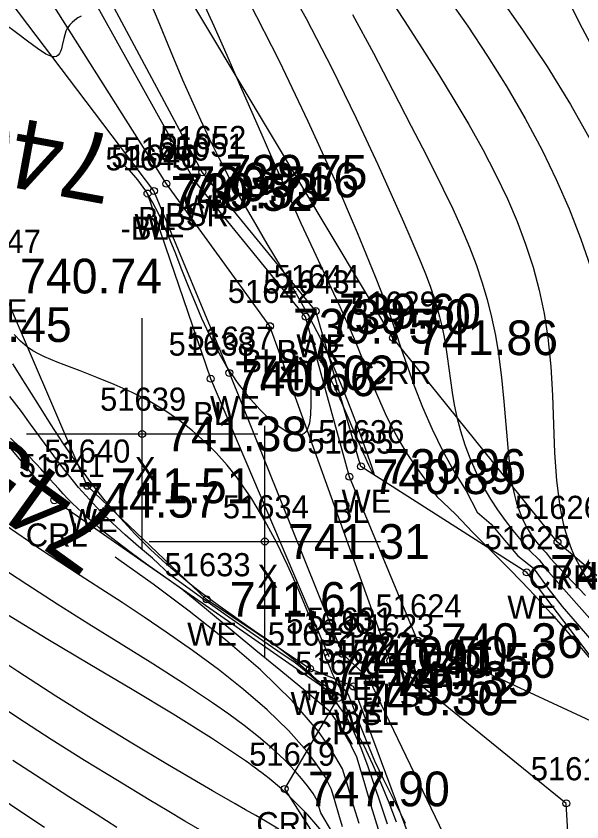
# Model space of a CAD drawing. Extents: x 1378535 to 1380697, y 997729 to 1000024.
# Drawn here: x 1379882.87 to 1379907.32, y 998852.85 to 998887.65 of the extents above; entities that cross this region are included whole.
import ezdxf

# ---------------------------------------------------------------- set-up
doc = ezdxf.new("R2010")
doc.units = 0
for name, color, linetype in [('RD_DTM_BkLn1', 7, 'Continuous'), ('RD_DTM_BkLn2', 7, 'Continuous'), ('RD_DTM_BkLn_txCode', 7, 'Continuous'), ('RD_DTM_Major1', 7, 'Continuous'), ('RD_DTM_Major1_Lbl', 7, 'Continuous'), ('RD_DTM_Minor1', 7, 'Continuous'), ('RD_EX_H2O', 7, 'Continuous'), ('RD_EX_H2O_txCode', 7, 'Continuous'), ('RD_EX_Misc', 7, 'Continuous'), ('RD_EX_Misc_txCode', 7, 'Continuous'), ('RD_EX_TX_H2O_ELEV', 7, 'Continuous'), ('RD_EX_TX_Misc_ELEV', 7, 'Continuous'), ('RD_SMD_Locator', 7, 'Continuous')]:
    doc.layers.add(name, color=color, linetype=linetype)

msp = doc.modelspace()

# ---------------------------------------------------------------- linework, layer by layer
at = {"layer": 'RD_DTM_BkLn1'}
for points in [[(1380069.494, 998763.848), (1380063.849, 998771.801), (1380055.685, 998789.009), (1380046.97, 998791.391), (1380041.083, 998789.113), (1380026.367, 998796.632), (1380010.681, 998805.255), (1379998.761, 998803.758), (1379975.745, 998804.783), (1379927.549, 998831.825), (1379913.976, 998838.724), (1379907.176, 998844.661), (1379906.64, 998853.643), (1379899.037, 998859.818), (1379893.834, 998874.259), (1379889.362, 998880.409), (1379879.396, 998896.13), (1379864.401, 998911.924), (1379857.767, 998920.384), (1379839.603, 998931.53), (1379815.916, 998947.525), (1379774.763, 998980.586), (1379757.71, 998996.541), (1379750.233, 999010.437)], [(1379896.393, 998859.973), (1379891.276, 998871.986), (1379888.547, 998879.988)]]:
    msp.add_lwpolyline(points, dxfattribs=at)
at = {"layer": 'RD_DTM_BkLn2'}
for points in [[(1380068.669, 998773.353), (1380055.416, 998791.262), (1380046.405, 998792.892), (1380040.759, 998790.306), (1380029.119, 998801.125), (1380010.691, 998809.061), (1379998.75, 998804.999), (1379976.167, 998807.09), (1379928.643, 998833.57), (1379917.605, 998843.988), (1379907.907, 998846.129), (1379909.914, 998856.179), (1379900.219, 998860.675), (1379897.268, 998867.755), (1379895.377, 998874.668), (1379890.561, 998880.572), (1379881.005, 998897.711), (1379867.047, 998914.158), (1379841.508, 998933.617), (1379816.848, 998950.286), (1379776.874, 998982.461), (1379760.159, 998998.029), (1379755.456, 999017.171)], [(1380079.28, 998746.894), (1380064.652, 998760.82), (1380056.238, 998766.854), (1380048.323, 998775.295), (1380040.023, 998781.877), (1380038.299, 998783.41), (1380023.024, 998795.05), (1380008.825, 998801.508), (1379998.414, 998801.494), (1379975.099, 998802.38), (1379926.598, 998830), (1379913.62, 998838.305), (1379906.017, 998842.599), (1379898.104, 998859.034), (1379896.968, 998860.105), (1379892.086, 998872.241), (1379888.823, 998880.103), (1379877.516, 998895.016), (1379862.887, 998910.551), (1379839.307, 998931.091), (1379814.312, 998944.238), (1379771.727, 998979.433), (1379755.659, 998994.851), (1379748.702, 999008.829)]]:
    msp.add_lwpolyline(points, dxfattribs=at)
at = {"layer": 'RD_DTM_Major1'}
for points in [[(1379888.448, 998888.793), (1379888.991, 998887.477), (1379889.526, 998886.175), (1379890.062, 998884.904), (1379890.444, 998884.029), (1379890.833, 998883.172), (1379891.231, 998882.33), (1379891.644, 998881.497), (1379892.074, 998880.67), (1379892.524, 998879.845), (1379893.105, 998878.832), (1379893.707, 998877.814), (1379894.317, 998876.79), (1379894.919, 998875.758), (1379895.499, 998874.717), (1379896.043, 998873.668), (1379896.521, 998872.648), (1379896.949, 998871.65), (1379897.324, 998870.705), (1379897.646, 998869.844), (1379897.912, 998869.098), (1379898.234, 998868.169), (1379898.312, 998867.942), (1379898.33, 998867.885), (1379898.34, 998867.849), (1379898.341, 998867.834), (1379898.331, 998867.84), (1379898.314, 998867.866), (1379898.289, 998867.91), (1379898.215, 998868.049), (1379898.168, 998868.144), (1379898.115, 998868.254), (1379898.041, 998868.413), (1379897.959, 998868.593), (1379897.869, 998868.793), (1379897.773, 998869.012), (1379897.67, 998869.248), (1379897.562, 998869.498), (1379897.258, 998870.206), (1379896.94, 998870.942), (1379896.623, 998871.644), (1379896.324, 998872.25), (1379896.062, 998872.7), (1379895.852, 998872.931), (1379895.772, 998872.948), (1379895.708, 998872.903), (1379895.659, 998872.802), (1379895.624, 998872.651), (1379895.601, 998872.458), (1379895.589, 998872.23), (1379895.59, 998871.812), (1379895.601, 998871.355), (1379895.608, 998870.89), (1379895.594, 998870.45), (1379895.546, 998870.069), (1379895.448, 998869.779), (1379895.385, 998869.687), (1379895.31, 998869.619), (1379895.224, 998869.573), (1379895.127, 998869.549), (1379895.021, 998869.546), (1379894.905, 998869.562), (1379894.581, 998869.687), (1379894.216, 998869.918), (1379893.822, 998870.241), (1379893.412, 998870.643), (1379892.997, 998871.108), (1379892.587, 998871.623), (1379892.48, 998871.768), (1379892.373, 998871.917), (1379892.269, 998872.067), (1379892.166, 998872.22), (1379892.064, 998872.375), (1379891.965, 998872.533), (1379891.581, 998873.195), (1379891.225, 998873.886), (1379890.895, 998874.597), (1379890.585, 998875.319), (1379890.29, 998876.045), (1379890.006, 998876.767), (1379889.768, 998877.377), (1379889.529, 998877.972), (1379889.286, 998878.547), (1379889.033, 998879.097), (1379888.764, 998879.616), (1379888.476, 998880.099), (1379888.135, 998880.577), (1379887.761, 998880.999), (1379887.519, 998881.209)], [(1379898.88, 998888.619), (1379899.664, 998887.425), (1379900.414, 998886.252), (1379901.113, 998885.142), (1379901.786, 998884.05), (1379902.426, 998882.969), (1379903.03, 998881.896), (1379903.589, 998880.826), (1379904.1, 998879.754), (1379904.515, 998878.781), (1379904.883, 998877.801), (1379905.203, 998876.811), (1379905.472, 998875.812), (1379905.688, 998874.799), (1379905.849, 998873.773), (1379905.972, 998872.52), (1379906.042, 998871.26), (1379906.087, 998870.008), (1379906.136, 998868.782), (1379906.218, 998867.595), (1379906.362, 998866.465), (1379906.431, 998866.093), (1379906.513, 998865.729), (1379906.609, 998865.369), (1379906.721, 998865.013), (1379906.851, 998864.659), (1379907.001, 998864.305), (1379907.545, 998863.284)], [(1379897.687, 998852.774), (1379897.454, 998853.556), (1379897.22, 998854.343), (1379896.975, 998855.135), (1379896.502, 998855.938), (1379895.934, 998856.751), (1379894.792, 998858.082), (1379893.429, 998859.411), (1379891.921, 998860.711), (1379890.347, 998861.955), (1379888.786, 998863.116), (1379887.314, 998864.166), (1379887.146, 998864.285)], [(1379893.205, 998851.124), (1379893.141, 998851.161), (1379892.401, 998851.584), (1379891.66, 998852.01), (1379890.915, 998852.443), (1379890.162, 998852.884), (1379889.396, 998853.336), (1379888.613, 998853.803), (1379887.243, 998854.631), (1379885.83, 998855.501), (1379884.39, 998856.407), (1379882.939, 998857.342), (1379881.494, 998858.301)]]:
    msp.add_lwpolyline(points, dxfattribs=at)
at = {"layer": 'RD_DTM_Minor1'}
for points in [[(1379894.206, 998889.684), (1379895.397, 998887.544), (1379896.52, 998885.373), (1379897.557, 998883.247), (1379898.492, 998881.244), (1379899.308, 998879.44), (1379899.61, 998878.763), (1379899.888, 998878.129), (1379900.143, 998877.534), (1379900.375, 998876.973), (1379900.583, 998876.443), (1379900.769, 998875.938), (1379900.916, 998875.5), (1379901.047, 998875.076), (1379901.161, 998874.663), (1379901.26, 998874.257), (1379901.346, 998873.856), (1379901.42, 998873.456), (1379901.499, 998872.948), (1379901.568, 998872.435), (1379901.637, 998871.918), (1379901.711, 998871.396), (1379901.8, 998870.867), (1379901.911, 998870.331), (1379902.066, 998869.731), (1379902.258, 998869.128), (1379902.484, 998868.526), (1379902.745, 998867.931), (1379903.039, 998867.348), (1379903.367, 998866.783), (1379903.671, 998866.319), (1379903.996, 998865.868), (1379904.337, 998865.429), (1379904.692, 998864.996), (1379905.058, 998864.568), (1379905.468, 998864.173), (1379905.867, 998863.649), (1379906.752, 998862.651), (1379907.202, 998862.145), (1379907.654, 998861.632)], [(1379903.698, 998888.576), (1379904.756, 998887.063), (1379905.815, 998885.472), (1379906.83, 998883.829), (1379907.674, 998882.32)], [(1379890.948, 998888.238), (1379891.41, 998887.233), (1379891.877, 998886.188), (1379892.355, 998885.1), (1379893.479, 998882.529), (1379894.053, 998881.224), (1379894.622, 998879.94), (1379895.178, 998878.702), (1379895.713, 998877.537), (1379896.016, 998876.888), (1379896.588, 998875.678), (1379896.854, 998875.108), (1379897.106, 998874.558), (1379897.342, 998874.021), (1379897.557, 998873.513), (1379897.761, 998873.012), (1379898.157, 998872.027), (1379898.358, 998871.538), (1379898.566, 998871.048), (1379898.818, 998870.49), (1379899.091, 998869.929), (1379899.393, 998869.364), (1379899.729, 998868.797), (1379900.105, 998868.227), (1379900.527, 998867.653), (1379901.05, 998866.896), (1379901.852, 998866.133), (1379902.608, 998865.352), (1379904.225, 998863.722), (1379905.054, 998862.863), (1379905.997, 998861.838), (1379906.907, 998860.803), (1379907.761, 998859.793)], [(1379892.919, 998888.279), (1379894.228, 998885.723), (1379895.479, 998883.113), (1379896.622, 998880.593), (1379897.608, 998878.31), (1379898.388, 998876.409), (1379898.633, 998875.784), (1379898.706, 998875.593), (1379898.776, 998875.409), (1379898.952, 998874.93), (1379899.102, 998874.505), (1379899.264, 998874.028), (1379899.499, 998873.323), (1379899.762, 998872.548), (1379900.072, 998871.687), (1379900.43, 998870.767), (1379900.841, 998869.814), (1379901.306, 998868.855), (1379901.828, 998867.918), (1379902.318, 998867.153), (1379902.789, 998866.23), (1379903.396, 998865.707), (1379903.968, 998865.015), (1379904.551, 998864.337), (1379905.222, 998863.801), (1379905.838, 998862.948), (1379906.463, 998862.149), (1379907.106, 998861.407), (1379907.731, 998860.684)], [(1379901.513, 998888.467), (1379902.381, 998887.218), (1379903.237, 998885.925), (1379904.067, 998884.594), (1379904.859, 998883.235), (1379905.598, 998881.855), (1379906.21, 998880.598), (1379906.766, 998879.332), (1379907.262, 998878.058), (1379907.697, 998876.778)], [(1379906.788, 998888.19), (1379907.211, 998887.346), (1379907.673, 998886.486)], [(1379885.676, 998887.655), (1379885.541, 998887.572), (1379885.412, 998887.481), (1379885.291, 998887.381), (1379885.184, 998887.268), (1379885.094, 998887.141), (1379885.024, 998886.998), (1379884.97, 998886.845), (1379884.928, 998886.686), (1379884.859, 998886.375), (1379884.823, 998886.235), (1379884.785, 998886.126), (1379884.74, 998886.034), (1379884.684, 998885.962), (1379884.616, 998885.912), (1379884.533, 998885.887), (1379884.434, 998885.892), (1379884.151, 998886.009), (1379883.791, 998886.246), (1379883.366, 998886.566), (1379882.89, 998886.932), (1379882.378, 998887.307), (1379881.841, 998887.655)], [(1379897.401, 998887.726), (1379898.306, 998886.049), (1379899.149, 998884.432), (1379899.935, 998882.902), (1379900.423, 998881.957), (1379900.888, 998881.052), (1379901.326, 998880.179), (1379901.737, 998879.33), (1379902.116, 998878.496), (1379902.462, 998877.668), (1379902.744, 998876.921), (1379902.997, 998876.17), (1379903.22, 998875.411), (1379903.414, 998874.642), (1379903.58, 998873.861), (1379903.715, 998873.065), (1379903.848, 998872.035), (1379903.949, 998871.001), (1379904.112, 998869.025), (1379904.204, 998868.132), (1379904.323, 998867.338), (1379904.402, 998866.959), (1379904.494, 998866.611), (1379904.599, 998866.291), (1379904.717, 998865.995), (1379904.848, 998865.719), (1379904.994, 998865.459), (1379905.129, 998865.247), (1379905.273, 998865.042), (1379905.428, 998864.84), (1379905.593, 998864.64), (1379905.772, 998864.475), (1379905.951, 998864.238), (1379906.173, 998863.993), (1379906.407, 998863.742), (1379906.654, 998863.482), (1379907.183, 998862.922), (1379907.466, 998862.621)], [(1379899.695, 998852.773), (1379899.515, 998853.133), (1379899.131, 998853.91), (1379898.747, 998854.695), (1379898.369, 998855.475), (1379898.013, 998856.341), (1379897.667, 998857.218), (1379897.326, 998858.084), (1379897.215, 998858.367), (1379897.1, 998858.525), (1379896.98, 998858.593), (1379896.86, 998858.66), (1379896.749, 998858.805), (1379896.649, 998859.018), (1379896.545, 998859.247), (1379896.446, 998859.473), (1379896.35, 998859.698), (1379896.257, 998859.923), (1379896.164, 998860.15), (1379896.072, 998860.38), (1379895.965, 998860.652), (1379895.856, 998860.931), (1379895.743, 998861.219), (1379895.625, 998861.518), (1379895.501, 998861.828), (1379895.371, 998862.151), (1379895.01, 998863.015), (1379894.598, 998863.939), (1379894.135, 998864.895), (1379893.62, 998865.857), (1379893.053, 998866.797), (1379892.433, 998867.69), (1379891.982, 998868.256), (1379891.508, 998868.788), (1379891.01, 998869.284), (1379890.49, 998869.744), (1379889.949, 998870.168), (1379889.386, 998870.556), (1379888.641, 998871), (1379887.877, 998871.391), (1379887.111, 998871.737), (1379886.357, 998872.047), (1379885.63, 998872.327), (1379884.946, 998872.585), (1379884.648, 998872.7), (1379884.363, 998872.815), (1379884.092, 998872.934), (1379883.834, 998873.061), (1379883.591, 998873.199), (1379883.363, 998873.352), (1379883.059, 998873.604), (1379882.782, 998873.892)], [(1379899.3, 998852.835), (1379898.982, 998853.667), (1379898.645, 998854.502), (1379898.285, 998855.327), (1379897.901, 998856.126), (1379897.487, 998856.885), (1379897.068, 998857.937), (1379896.878, 998858.329), (1379896.426, 998858.581), (1379896.175, 998858.749), (1379895.892, 998858.958), (1379895.638, 998859.201), (1379895.178, 998859.607), (1379894.697, 998859.996), (1379894.198, 998860.372), (1379893.684, 998860.739), (1379893.16, 998861.105), (1379892.629, 998861.472), (1379892.201, 998861.769), (1379891.771, 998862.074), (1379891.339, 998862.388), (1379890.904, 998862.714), (1379890.467, 998863.054), (1379890.027, 998863.411), (1379889.354, 998863.991), (1379888.682, 998864.614), (1379888.015, 998865.278), (1379887.36, 998865.98), (1379886.722, 998866.718), (1379886.108, 998867.49), (1379885.501, 998868.32), (1379884.92, 998869.174), (1379884.357, 998870.042), (1379883.808, 998870.915), (1379883.267, 998871.784), (1379882.726, 998872.638)], [(1379898.911, 998852.742), (1379898.621, 998853.618), (1379898.34, 998854.467), (1379898.06, 998855.275), (1379897.776, 998856.028), (1379897.636, 998856.363), (1379897.492, 998856.684), (1379897.341, 998856.99), (1379897.182, 998857.284), (1379897.012, 998857.565), (1379896.83, 998857.836), (1379896.742, 998857.956), (1379896.651, 998858.074), (1379896.557, 998858.191), (1379896.46, 998858.306), (1379896.359, 998858.421), (1379896.254, 998858.535), (1379896.061, 998858.732), (1379895.856, 998858.928), (1379895.638, 998859.126), (1379895.407, 998859.325), (1379895.163, 998859.527), (1379894.925, 998859.715), (1379894.177, 998860.221), (1379893.106, 998860.949), (1379891.922, 998861.789), (1379890.723, 998862.639), (1379889.559, 998863.491), (1379888.766, 998864.236), (1379888.16, 998864.738), (1379887.583, 998865.243), (1379887.037, 998865.75), (1379886.521, 998866.259), (1379886.033, 998866.773), (1379885.565, 998867.286), (1379885.126, 998867.835), (1379884.701, 998868.382), (1379884.291, 998868.931), (1379883.892, 998869.48), (1379883.497, 998870.027), (1379883.099, 998870.568), (1379882.598, 998871.228)], [(1379898.523, 998852.513), (1379898.216, 998853.544), (1379897.904, 998854.59), (1379897.589, 998855.647), (1379897.096, 998856.649), (1379896.437, 998857.606), (1379895.369, 998858.489), (1379894.3, 998859.372), (1379893.232, 998860.255), (1379891.096, 998862.021), (1379890.027, 998862.905), (1379889.236, 998863.455), (1379888.508, 998863.973), (1379887.841, 998864.462), (1379887.232, 998864.926), (1379886.679, 998865.367), (1379886.179, 998865.789), (1379885.942, 998865.999), (1379885.716, 998866.207), (1379885.501, 998866.412), (1379885.295, 998866.615), (1379885.096, 998866.818), (1379884.903, 998867.021), (1379884.708, 998867.231), (1379884.516, 998867.443), (1379884.323, 998867.657), (1379883.931, 998868.092), (1379883.728, 998868.314), (1379883.385, 998868.676), (1379883.019, 998869.047), (1379882.626, 998869.425)], [(1379896.97, 998852.637), (1379896.811, 998853.172), (1379896.652, 998853.707), (1379896.492, 998854.241), (1379896.217, 998854.789), (1379895.849, 998855.342), (1379895.431, 998855.897), (1379894.637, 998856.794), (1379893.716, 998857.686), (1379892.697, 998858.565), (1379891.612, 998859.424), (1379890.488, 998860.253), (1379889.358, 998861.045), (1379888.396, 998861.694), (1379887.454, 998862.316), (1379886.532, 998862.913), (1379885.634, 998863.493), (1379884.762, 998864.059), (1379883.918, 998864.617), (1379883.404, 998864.965), (1379882.898, 998865.314), (1379882.396, 998865.666)], [(1379896.509, 998852.431), (1379896.036, 998853.233), (1379895.955, 998853.505), (1379895.874, 998853.776), (1379895.707, 998854.08), (1379895.46, 998854.407), (1379895.202, 998854.727), (1379894.928, 998855.043), (1379894.447, 998855.543), (1379893.919, 998856.035), (1379893.344, 998856.523), (1379892.723, 998857.01), (1379892.057, 998857.499), (1379891.348, 998857.995), (1379890.103, 998858.824), (1379888.777, 998859.671), (1379887.404, 998860.53), (1379886.016, 998861.392), (1379884.647, 998862.25), (1379883.33, 998863.096), (1379882.545, 998863.618)], [(1379896.256, 998852.248), (1379895.476, 998853.145), (1379894.673, 998853.961), (1379894.502, 998854.119), (1379894.33, 998854.273), (1379894.157, 998854.424), (1379893.98, 998854.572), (1379893.8, 998854.718), (1379893.616, 998854.864), (1379893.483, 998854.966), (1379893.347, 998855.069), (1379893.21, 998855.171), (1379893.069, 998855.274), (1379892.926, 998855.378), (1379892.78, 998855.482), (1379891.308, 998856.469), (1379889.653, 998857.501), (1379887.879, 998858.564), (1379886.052, 998859.643), (1379884.238, 998860.724), (1379882.502, 998861.792)], [(1379894.224, 998852.538), (1379893.648, 998852.874), (1379893.224, 998853.118), (1379892.785, 998853.369), (1379892.328, 998853.629), (1379891.356, 998854.185), (1379890.837, 998854.484), (1379889.41, 998855.319), (1379887.865, 998856.243), (1379886.243, 998857.235), (1379884.587, 998858.274), (1379882.937, 998859.34), (1379881.337, 998860.412)], [(1379887.227, 998852.609), (1379886.323, 998853.182), (1379885.153, 998853.929), (1379883.952, 998854.702), (1379882.727, 998855.501)], [(1379884.099, 998852.607), (1379883.114, 998853.255), (1379882.119, 998853.913)]]:
    msp.add_lwpolyline(points, dxfattribs=at)
at = {"layer": 'RD_EX_H2O'}
for points in [[(1380070.621, 998774.633), (1380055.416, 998791.262), (1380053.724, 998791.967), (1380046.405, 998792.892), (1380043.626, 998791.979), (1380040.398, 998791.019), (1380029.23, 998801.494), (1380010.575, 998809.953), (1379999.064, 998806.017), (1379976.33, 998808.61), (1379928.894, 998834.283), (1379918.79, 998846.238), (1379910.283, 998856.591), (1379904.931, 998863.621), (1379897.769, 998868.2), (1379895.816, 998874.908), (1379890.915, 998880.907), (1379881.561, 998898.346), (1379867.26, 998914.916), (1379841.927, 998933.998)], [(1380077.687, 998746.386), (1380063.222, 998759.989), (1380055.551, 998765.988), (1380047.884, 998774.43), (1380047.297, 998774.724), (1380039.375, 998781.355), (1380008.706, 998800.487), (1379998.259, 998801.388), (1379975.291, 998801.511), (1379998.259, 998801.388), (1379975.291, 998801.511), (1379924.847, 998829.301), (1379911.985, 998838.17), (1379905.662, 998841.812), (1379901.08, 998848.931), (1379897.442, 998858.696), (1379895.563, 998859.46), (1379891.099, 998862.456), (1379885.945, 998867.363), (1379882.039, 998876.422), (1379877.103, 998894.846), (1379861.306, 998910.256), (1379835.533, 998927.591)], [(1379997.837, 998797.598), (1379973.42, 998798.736), (1379923.913, 998826.394), (1379910.472, 998835.943), (1379903.47, 998840.095), (1379899.036, 998847.157), (1379894.474, 998854.271), (1379896.788, 998858.202), (1379884.516, 998866.738), (1379878.138, 998874.325), (1379875.449, 998884.785), (1379871.598, 998891.084), (1379860.034, 998908.13), (1379856.023, 998913.003), (1379850.337, 998908.19)], [(1380108.189, 998741.589), (1380085.378, 998754.286), (1380077.645, 998768.896), (1380071.453, 998775.863), (1380057.354, 998791.791), (1380046.587, 998794.093), (1380040.905, 998791.763), (1380029.705, 998802.496), (1380010.231, 998811.955), (1379998.501, 998809.16), (1379976.765, 998811.574), (1379935.013, 998837.057), (1379921.054, 998848.528), (1379916.07, 998853.807), (1379913.795, 998858.542), (1379906.262, 998864.932), (1379899.149, 998873.757), (1379888.525, 998891.494)]]:
    msp.add_lwpolyline(points, dxfattribs=at)
at = {"layer": 'RD_EX_Misc'}
for p, q in [((1379888.314, 998864.604), (1379888.314, 998874.604)), ((1379893.617, 998859.957), (1379893.617, 998869.957)), ((1379883.314, 998869.604), (1379893.314, 998869.604)), ((1379888.617, 998864.957), (1379898.617, 998864.957))]:
    msp.add_line(p, q, dxfattribs=at)
at = {"layer": 'RD_SMD_Locator'}
for centre in [(1379890.915, 998880.907), (1379889.362, 998880.409), (1379890.561, 998880.572), (1379888.823, 998880.103), (1379888.547, 998879.988), (1379895.816, 998874.908), (1379895.377, 998874.668), (1379893.834, 998874.259), (1379899.149, 998873.757), (1379892.086, 998872.241), (1379891.276, 998871.986), (1379888.314, 998869.604), (1379897.769, 998868.2), (1379897.268, 998867.755), (1379885.945, 998867.363), (1379884.516, 998866.738), (1379893.617, 998864.957), (1379906.262, 998864.932), (1379904.931, 998863.621), (1379891.099, 998862.456), (1379900.219, 998860.675), (1379896.393, 998859.973), (1379896.968, 998860.105), (1379899.037, 998859.818), (1379895.563, 998859.46), (1379898.104, 998859.034), (1379897.442, 998858.696), (1379896.788, 998858.202), (1379894.474, 998854.271), (1379906.64, 998853.643)]:
    msp.add_circle(centre, 0.15, dxfattribs=at)

# ---------------------------------------------------------------- texts
at = {"layer": 'RD_DTM_BkLn_txCode'}
for s, p in [('51650', (1379887.504, 998881.409)), ('51651', (1379889.026, 998881.572)), ('51645', (1379886.728, 998880.988)), ('BSR', (1379889.309, 998878.572)), ('BLS', (1379888.134, 998878.409)), ('-BL', (1379887.382, 998877.988)), ('51643', (1379893.558, 998875.668)), ('51642', (1379892.015, 998875.259)), ('51638', (1379889.457, 998872.986)), ('BSR', (1379894.125, 998872.668)), ('BLS', (1379892.606, 998872.259)), ('BL', (1379890.52, 998869.986)), ('51635', (1379895.449, 998868.755)), ('BL', (1379896.512, 998865.755)), ('51630', (1379894.535, 998860.973)), ('51623', (1379897.218, 998860.818)), ('51622', (1379896.285, 998860.034)), ('+BL', (1379895.149, 998857.973)), ('BLS', (1379897.809, 998857.818)), ('BSL', (1379896.876, 998857.034)), ('51613', (1379905.105, 998854.643))]:
    msp.add_text(s, height=1, dxfattribs=at).set_placement(p)
at = {"layer": 'RD_DTM_Major1_Lbl'}
for s, rotation, p in [('740', 169.604, (1379887.336, 998882.456)), ('745', 144.2782, (1379887.507, 998865.819))]:
    msp.add_text(s, height=3, rotation=rotation, dxfattribs=at).set_placement(p)
at = {"layer": 'RD_EX_H2O_txCode'}
for s, p in [('51652', (1379889.096, 998881.907)), ('51646', (1379886.98, 998881.103)), ('WE', (1379890.076, 998878.907)), ('WE', (1379887.984, 998878.103)), ('51647', (1379880.22, 998877.422)), ('51644', (1379893.997, 998875.908)), ('51629', (1379897.33, 998874.757)), ('WE', (1379881.2, 998874.422)), ('51637', (1379890.267, 998873.241)), ('WE', (1379894.977, 998872.908)), ('-CRR', (1379897.488, 998871.757)), ('WE', (1379891.247, 998870.241)), ('51636', (1379895.926, 998869.2)), ('51640', (1379884.087, 998868.363)), ('51641', (1379882.981, 998867.738)), ('WE', (1379896.93, 998866.2)), ('51626', (1379904.419, 998865.932)), ('WE', (1379885.106, 998865.363)), ('CRL', (1379883.288, 998864.738)), ('51625', (1379903.112, 998864.621)), ('51633', (1379889.28, 998863.456)), ('CRR', (1379905.01, 998862.932)), ('51624', (1379898.4, 998861.675)), ('WE', (1379904.092, 998861.621)), ('51631', (1379895.433, 998861.105)), ('WE', (1379890.26, 998860.456)), ('51632', (1379893.744, 998860.46)), ('51621', (1379895.907, 998859.696)), ('51620', (1379894.93, 998859.202)), ('WE', (1379899.38, 998858.675)), ('WE', (1379896.129, 998858.105)), ('WE', (1379894.724, 998857.46)), ('WE', (1379896.603, 998856.696)), ('CRL', (1379895.56, 998856.202)), ('51619', (1379892.939, 998855.271)), ('CRL', (1379893.246, 998852.271))]:
    msp.add_text(s, height=1, dxfattribs=at).set_placement(p)
at = {"layer": 'RD_EX_Misc_txCode'}
for s, p in [('51639', (1379886.495, 998870.604)), ('X', (1379887.999, 998867.604)), ('51634', (1379891.798, 998865.957)), ('X', (1379893.302, 998862.957))]:
    msp.add_text(s, height=1, dxfattribs=at).set_placement(p)
at = {"layer": 'RD_EX_TX_H2O_ELEV'}
for s, p in [('739.75', (1379891.915, 998880.157)), ('739.53', (1379889.823, 998879.353)), ('740.74', (1379883.039, 998875.672)), ('739.60', (1379896.816, 998874.158)), ('743.45', (1379879.138, 998873.575)), ('741.86', (1379900.149, 998873.007)), ('740.02', (1379893.086, 998871.491)), ('739.96', (1379898.769, 998867.45)), ('741.51', (1379886.945, 998866.613)), ('744.57', (1379885.516, 998865.988)), ('740.45', (1379905.931, 998862.871)), ('741.61', (1379892.099, 998861.706)), ('740.36', (1379901.219, 998859.925)), ('740.50', (1379897.968, 998859.355)), ('741.51', (1379896.563, 998858.71)), ('740.62', (1379898.442, 998857.946)), ('743.30', (1379897.788, 998857.452)), ('747.90', (1379895.474, 998853.521))]:
    msp.add_text(s, height=1.5, dxfattribs=at).set_placement(p)
at = {"layer": 'RD_EX_TX_Misc_ELEV'}
for s, p in [('739.66', (1379891.561, 998879.822)), ('739.71', (1379890.362, 998879.659)), ('740.52', (1379889.547, 998879.238)), ('739.70', (1379896.377, 998873.918)), ('739.75', (1379894.834, 998873.509)), ('740.66', (1379892.276, 998871.236)), ('741.38', (1379889.314, 998868.854)), ('740.89', (1379898.268, 998867.005)), ('741.31', (1379894.617, 998864.207)), ('740.91', (1379897.393, 998859.223)), ('740.56', (1379900.037, 998859.068)), ('740.35', (1379899.104, 998858.284))]:
    msp.add_text(s, height=1.5, dxfattribs=at).set_placement(p)

doc.saveas('drawing.dxf')
